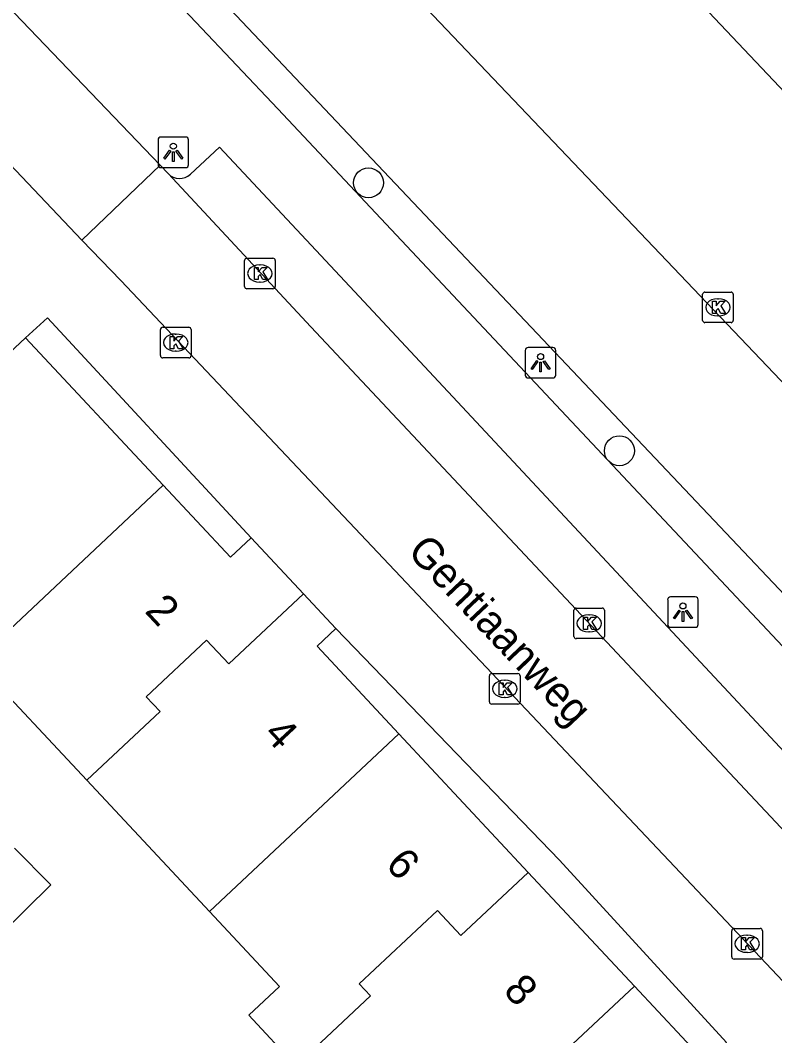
# Model space of a CAD drawing. Extents: x 162347 to 162868, y 381221 to 381813.
# Drawn here: x 162662.36 to 162687, y 381502.65 to 381535.82 of the extents above; entities that cross this region are included whole.
import ezdxf

# ---------------------------------------------------------------- set-up
doc = ezdxf.new("R2010")
doc.units = 0
for name, color, linetype in [('IMGEO_Boom', 7, 'Continuous'), ('IMGEO_Kolk', 7, 'Continuous'), ('IMGEO_Lichtpunt', 7, 'Continuous'), ('IMGEO_Openbare_ruimte_label', 7, 'Continuous'), ('IMGEO_Pand', 7, 'Continuous'), ('IMGEO_Pand_nummerreeks', 7, 'Continuous'), ('IMGEO_Parkeervlak_open', 7, 'Continuous'), ('IMGEO_Rijbaan_lokaal_gesloten', 7, 'Continuous'), ('IMGEO_Rijbaan_lokaal_open', 7, 'Continuous'), ('IMGEO_Voetpad_open', 7, 'Continuous')]:
    doc.layers.add(name, color=color, linetype=linetype)

msp = doc.modelspace()

# ---------------------------------------------------------------- linework, layer by layer
at = {"layer": 'IMGEO_Boom'}
for centre in [(162673.732, 381530.512), (162681.927, 381521.761)]:
    msp.add_circle(centre, 0.489, dxfattribs=at)
at = {"layer": 'IMGEO_Kolk'}
for p, q in [((162669.686, 381527.124), (162669.686, 381527.976)), ((162669.761, 381528.05), (162670.613, 381528.05)), ((162670.174, 381527.83), (162670.199, 381527.83)), ((162670.687, 381527.976), (162670.687, 381527.124)), ((162670.197, 381527.27), (162670.172, 381527.27)), ((162670.613, 381527.05), (162669.761, 381527.05)), ((162684.646, 381526.018), (162684.646, 381526.87)), ((162684.721, 381526.944), (162685.573, 381526.944)), ((162685.647, 381526.87), (162685.647, 381526.018)), ((162685.134, 381526.724), (162685.159, 381526.724)), ((162685.573, 381525.944), (162684.721, 381525.944)), ((162685.157, 381526.164), (162685.132, 381526.164)), ((162666.936, 381524.867), (162666.936, 381525.719)), ((162667.011, 381525.793), (162667.863, 381525.793)), ((162667.424, 381525.573), (162667.449, 381525.573)), ((162667.937, 381525.719), (162667.937, 381524.867)), ((162667.447, 381525.013), (162667.422, 381525.013)), ((162667.863, 381524.793), (162667.011, 381524.793)), ((162680.513, 381516.622), (162681.365, 381516.622)), ((162680.438, 381515.696), (162680.438, 381516.548)), ((162680.926, 381516.402), (162680.951, 381516.402)), ((162681.439, 381516.548), (162681.439, 381515.696)), ((162681.365, 381515.622), (162680.513, 381515.622)), ((162680.949, 381515.842), (162680.924, 381515.842)), ((162677.683, 381513.557), (162677.683, 381514.409)), ((162677.758, 381514.483), (162678.61, 381514.483)), ((162678.171, 381514.263), (162678.196, 381514.263)), ((162678.684, 381514.409), (162678.684, 381513.557)), ((162678.194, 381513.703), (162678.169, 381513.703)), ((162678.61, 381513.483), (162677.758, 381513.483)), ((162685.597, 381505.23), (162685.597, 381506.082)), ((162685.672, 381506.156), (162686.524, 381506.156)), ((162686.598, 381506.082), (162686.598, 381505.23)), ((162686.085, 381505.936), (162686.11, 381505.936)), ((162686.108, 381505.376), (162686.083, 381505.376)), ((162686.524, 381505.156), (162685.672, 381505.156))]:
    msp.add_line(p, q, dxfattribs=at)
for points in [[(162669.686, 381527.124), (162669.686, 381527.976)], [(162669.761, 381528.05), (162670.613, 381528.05)], [(162670.687, 381527.976), (162670.687, 381527.124)], [(162670.007, 381527.75), (162670.13, 381527.75), (162670.13, 381527.599), (162670.26, 381527.75), (162670.424, 381527.75), (162670.278, 381527.599), (162670.431, 381527.35), (162670.279, 381527.35), (162670.194, 381527.514), (162670.13, 381527.447), (162670.13, 381527.35), (162670.007, 381527.35), (162670.007, 381527.75)], [(162670.613, 381527.05), (162669.761, 381527.05)], [(162684.646, 381526.018), (162684.646, 381526.87)], [(162684.721, 381526.944), (162685.573, 381526.944)], [(162685.647, 381526.87), (162685.647, 381526.018)], [(162684.967, 381526.644), (162685.09, 381526.644), (162685.09, 381526.493), (162685.22, 381526.644), (162685.384, 381526.644), (162685.238, 381526.493), (162685.391, 381526.244), (162685.239, 381526.244), (162685.154, 381526.408), (162685.09, 381526.341), (162685.09, 381526.244), (162684.967, 381526.244), (162684.967, 381526.644)], [(162685.573, 381525.944), (162684.721, 381525.944)], [(162666.936, 381524.867), (162666.936, 381525.719)], [(162667.011, 381525.793), (162667.863, 381525.793)], [(162667.937, 381525.719), (162667.937, 381524.867)], [(162667.257, 381525.493), (162667.38, 381525.493), (162667.38, 381525.342), (162667.51, 381525.493), (162667.674, 381525.493), (162667.528, 381525.342), (162667.681, 381525.093), (162667.529, 381525.093), (162667.444, 381525.257), (162667.38, 381525.19), (162667.38, 381525.093), (162667.257, 381525.093), (162667.257, 381525.493)], [(162667.863, 381524.793), (162667.011, 381524.793)], [(162680.513, 381516.622), (162681.365, 381516.622)], [(162680.438, 381515.696), (162680.438, 381516.548)], [(162680.759, 381516.322), (162680.882, 381516.322), (162680.882, 381516.171), (162681.012, 381516.322), (162681.176, 381516.322), (162681.03, 381516.171), (162681.183, 381515.922), (162681.031, 381515.922), (162680.946, 381516.086), (162680.882, 381516.019), (162680.882, 381515.922), (162680.759, 381515.922), (162680.759, 381516.322)], [(162681.439, 381516.548), (162681.439, 381515.696)], [(162681.365, 381515.622), (162680.513, 381515.622)], [(162677.683, 381513.557), (162677.683, 381514.409)], [(162677.758, 381514.483), (162678.61, 381514.483)], [(162678.684, 381514.409), (162678.684, 381513.557)], [(162678.004, 381514.183), (162678.127, 381514.183), (162678.127, 381514.032), (162678.257, 381514.183), (162678.421, 381514.183), (162678.275, 381514.032), (162678.428, 381513.783), (162678.276, 381513.783), (162678.191, 381513.947), (162678.127, 381513.88), (162678.127, 381513.783), (162678.004, 381513.783), (162678.004, 381514.183)], [(162678.61, 381513.483), (162677.758, 381513.483)], [(162685.597, 381505.23), (162685.597, 381506.082)], [(162685.672, 381506.156), (162686.524, 381506.156)], [(162686.598, 381506.082), (162686.598, 381505.23)], [(162685.918, 381505.856), (162686.041, 381505.856), (162686.041, 381505.705), (162686.171, 381505.856), (162686.335, 381505.856), (162686.189, 381505.705), (162686.342, 381505.456), (162686.19, 381505.456), (162686.105, 381505.62), (162686.041, 381505.553), (162686.041, 381505.456), (162685.918, 381505.456), (162685.918, 381505.856)], [(162686.524, 381505.156), (162685.672, 381505.156)]]:
    msp.add_lwpolyline(points, dxfattribs=at)
for centre, start, end in [((162669.763, 381527.974), 91.552, 178.448), ((162669.763, 381527.974), 91.552, 178.448), ((162670.611, 381527.974), 1.552, 88.448), ((162670.611, 381527.974), 1.552, 88.448), ((162669.763, 381527.126), 181.552, 268.448), ((162669.763, 381527.126), 181.552, 268.448), ((162670.611, 381527.126), 271.552, 358.448), ((162670.611, 381527.126), 271.552, 358.448), ((162684.723, 381526.868), 91.552, 178.448), ((162684.723, 381526.868), 91.552, 178.448), ((162685.571, 381526.868), 1.552, 88.448), ((162685.571, 381526.868), 1.552, 88.448), ((162684.723, 381526.02), 181.552, 268.448), ((162684.723, 381526.02), 181.552, 268.448), ((162685.571, 381526.02), 271.552, 358.448), ((162685.571, 381526.02), 271.552, 358.448), ((162667.013, 381525.717), 91.552, 178.448), ((162667.013, 381525.717), 91.552, 178.448), ((162667.861, 381525.717), 1.552, 88.448), ((162667.861, 381525.717), 1.552, 88.448), ((162667.013, 381524.869), 181.552, 268.448), ((162667.013, 381524.869), 181.552, 268.448), ((162667.861, 381524.869), 271.552, 358.448), ((162667.861, 381524.869), 271.552, 358.448), ((162680.515, 381516.546), 91.552, 178.448), ((162680.515, 381516.546), 91.552, 178.448), ((162681.363, 381516.546), 1.552, 88.448), ((162681.363, 381516.546), 1.552, 88.448), ((162680.515, 381515.698), 181.552, 268.448), ((162680.515, 381515.698), 181.552, 268.448), ((162681.363, 381515.698), 271.552, 358.448), ((162681.363, 381515.698), 271.552, 358.448), ((162677.76, 381514.407), 91.552, 178.448), ((162677.76, 381514.407), 91.552, 178.448), ((162678.608, 381514.407), 1.552, 88.448), ((162678.608, 381514.407), 1.552, 88.448), ((162677.76, 381513.559), 181.552, 268.448), ((162677.76, 381513.559), 181.552, 268.448), ((162678.608, 381513.559), 271.552, 358.448), ((162678.608, 381513.559), 271.552, 358.448), ((162685.674, 381506.08), 91.552, 178.448), ((162685.674, 381506.08), 91.552, 178.448), ((162686.522, 381506.08), 1.552, 88.448), ((162686.522, 381506.08), 1.552, 88.448), ((162685.674, 381505.232), 181.552, 268.448), ((162685.674, 381505.232), 181.552, 268.448), ((162686.522, 381505.232), 271.552, 358.448), ((162686.522, 381505.232), 271.552, 358.448)]:
    msp.add_arc(centre, 0.0765, start, end, dxfattribs=at)
for centre, major_axis, ratio, start_param, end_param in [((162670.173, 381527.55), (-0.387, 0.002), 0.722429, 4.712389, 7.853982), ((162670.198, 381527.55), (-0.39, 0.002), 0.717154, 1.570796, 4.712389), ((162685.133, 381526.444), (-0.387, 0.002), 0.722429, 4.712389, 7.853982), ((162685.158, 381526.444), (-0.39, 0.002), 0.717154, 1.570796, 4.712389), ((162667.423, 381525.293), (-0.387, 0.002), 0.722429, 4.712389, 7.853982), ((162667.448, 381525.293), (-0.39, 0.002), 0.717154, 1.570796, 4.712389), ((162680.925, 381516.122), (-0.387, 0.002), 0.722429, 4.712389, 7.853982), ((162680.95, 381516.122), (-0.39, 0.002), 0.717154, 1.570796, 4.712389), ((162678.17, 381513.983), (-0.387, 0.002), 0.722429, 4.712389, 7.853982), ((162678.195, 381513.983), (-0.39, 0.002), 0.717154, 1.570796, 4.712389), ((162686.084, 381505.656), (-0.387, 0.002), 0.722429, 4.712389, 7.853982), ((162686.109, 381505.656), (-0.39, 0.002), 0.717154, 1.570796, 4.712389)]:
    msp.add_ellipse(centre, major_axis=major_axis, ratio=ratio, start_param=start_param, end_param=end_param, dxfattribs=at)
at = {"layer": 'IMGEO_Lichtpunt'}
for p, q in [((162666.859, 381531.911), (162666.859, 381531.104)), ((162666.859, 381531.911), (162666.859, 381531.104)), ((162667.761, 381532.006), (162666.953, 381532.006)), ((162667.761, 381532.006), (162666.953, 381532.006)), ((162667.855, 381531.104), (162667.855, 381531.911)), ((162667.855, 381531.104), (162667.855, 381531.911)), ((162666.953, 381531.01), (162667.761, 381531.01)), ((162666.953, 381531.01), (162667.761, 381531.01)), ((162678.854, 381525.039), (162678.854, 381524.232)), ((162678.854, 381525.039), (162678.854, 381524.232)), ((162679.756, 381525.134), (162678.948, 381525.134)), ((162679.756, 381525.134), (162678.948, 381525.134)), ((162679.85, 381524.232), (162679.85, 381525.039)), ((162679.85, 381524.232), (162679.85, 381525.039)), ((162678.948, 381524.138), (162679.756, 381524.138)), ((162678.948, 381524.138), (162679.756, 381524.138)), ((162683.504, 381516.894), (162683.504, 381516.087)), ((162683.504, 381516.894), (162683.504, 381516.087)), ((162684.406, 381516.989), (162683.598, 381516.989)), ((162684.406, 381516.989), (162683.598, 381516.989)), ((162684.5, 381516.087), (162684.5, 381516.894)), ((162684.5, 381516.087), (162684.5, 381516.894)), ((162683.598, 381515.993), (162684.406, 381515.993)), ((162683.598, 381515.993), (162684.406, 381515.993))]:
    msp.add_line(p, q, dxfattribs=at)
for points in [[(162667.233, 381531.575), (162667.272, 381531.547), (162667.084, 381531.285), (162667.046, 381531.312), (162667.233, 381531.575)], [(162667.335, 381531.527), (162667.382, 381531.527), (162667.382, 381531.205), (162667.335, 381531.205), (162667.335, 381531.527)], [(162667.445, 381531.547), (162667.483, 381531.574), (162667.67, 381531.312), (162667.631, 381531.284), (162667.445, 381531.547)], [(162679.228, 381524.703), (162679.267, 381524.675), (162679.079, 381524.413), (162679.041, 381524.44), (162679.228, 381524.703)], [(162679.33, 381524.655), (162679.377, 381524.655), (162679.377, 381524.333), (162679.33, 381524.333), (162679.33, 381524.655)], [(162679.44, 381524.675), (162679.478, 381524.702), (162679.665, 381524.44), (162679.626, 381524.412), (162679.44, 381524.675)], [(162683.878, 381516.558), (162683.917, 381516.53), (162683.729, 381516.268), (162683.691, 381516.295), (162683.878, 381516.558)], [(162684.09, 381516.53), (162684.128, 381516.557), (162684.315, 381516.295), (162684.276, 381516.267), (162684.09, 381516.53)], [(162683.98, 381516.51), (162684.027, 381516.51), (162684.027, 381516.188), (162683.98, 381516.188), (162683.98, 381516.51)]]:
    msp.add_lwpolyline(points, dxfattribs=at)
for centre in [(162667.358, 381531.709), (162679.353, 381524.837), (162684.003, 381516.692)]:
    msp.add_circle(centre, 0.0994, dxfattribs=at)
for centre, start, end in [((162666.953, 381531.911), 90, 180), ((162666.953, 381531.911), 90, 180), ((162667.761, 381531.911), 0, 90), ((162667.761, 381531.911), 0, 90), ((162666.953, 381531.104), 180, 270), ((162666.953, 381531.104), 180, 270), ((162667.761, 381531.104), 270, 0), ((162667.761, 381531.104), 270, 360), ((162678.948, 381525.039), 90, 180), ((162678.948, 381525.039), 90, 180), ((162679.756, 381525.039), 0, 90), ((162679.756, 381525.039), 0, 90), ((162678.948, 381524.232), 180, 270), ((162678.948, 381524.232), 180, 270), ((162679.756, 381524.232), 270, 0), ((162679.756, 381524.232), 270, 360), ((162683.598, 381516.894), 90, 180), ((162683.598, 381516.894), 90, 180), ((162684.406, 381516.894), 0, 90), ((162684.406, 381516.894), 0, 90), ((162683.598, 381516.087), 180, 270), ((162683.598, 381516.087), 180, 270), ((162684.406, 381516.087), 270, 0), ((162684.406, 381516.087), 270, 360)]:
    msp.add_arc(centre, 0.0946, start, end, dxfattribs=at)
at = {"layer": 'IMGEO_Pand'}
for points in [[(162659.611, 381523.241), (162660.022, 381523.625), (162660.281, 381523.348), (162662.529, 381525.448)], [(162662.529, 381525.448), (162667.029, 381520.631)], [(162667.029, 381520.631), (162660.9, 381514.88)], [(162669.901, 381518.916), (162669.223, 381518.282), (162667.029, 381520.631)], [(162669.901, 381518.916), (162671.61, 381517.086)], [(162664.53, 381510.995), (162666.926, 381513.243), (162666.476, 381513.723), (162668.442, 381515.568), (162669.168, 381514.795), (162671.61, 381517.086)], [(162671.61, 381517.086), (162672.671, 381515.951)], [(162674.722, 381512.513), (162672.051, 381515.372), (162672.671, 381515.951)], [(162664.53, 381510.995), (162660.9, 381514.88)], [(162674.722, 381512.513), (162668.535, 381506.708)], [(162678.951, 381507.986), (162674.722, 381512.513)], [(162668.535, 381506.708), (162664.53, 381510.995)], [(162662.172, 381508.781), (162663.354, 381507.58), (162660.048, 381504.326)], [(162678.951, 381507.986), (162676.746, 381505.926), (162675.984, 381506.738), (162673.426, 381504.348), (162673.798, 381503.951), (162672.363, 381502.61), (162671.361, 381501.674)], [(162682.417, 381504.276), (162678.951, 381507.986)], [(162668.535, 381506.708), (162670.825, 381504.257), (162669.823, 381503.321), (162671.361, 381501.674)], [(162676.23, 381498.471), (162677.859, 381500), (162682.417, 381504.276)], [(162685.428, 381502.434), (162684.74, 381501.79), (162682.417, 381504.276)]]:
    msp.add_lwpolyline(points, dxfattribs=at)
at = {"layer": 'IMGEO_Parkeervlak_open'}
msp.add_lwpolyline([(162723.562, 381478.758), (162664.205, 381541.489)], dxfattribs=at)
at = {"layer": 'IMGEO_Rijbaan_lokaal_gesloten'}
for points in [[(162666.924, 381531.087), (162664.374, 381528.635)], [(162666.924, 381531.087), (162667.188, 381530.811)], [(162690.38, 381506.067), (162680.177, 381516.931), (162671.851, 381525.81), (162667.188, 381530.811)], [(162664.374, 381528.635), (162665.642, 381527.325), (162687.832, 381503.834)]]:
    msp.add_lwpolyline(points, dxfattribs=at)
at = {"layer": 'IMGEO_Rijbaan_lokaal_open'}
for points in [[(162679.697, 381547.801), (162676.587, 381544.828), (162707.512, 381512.13)], [(162667.559, 381544.683), (162710.082, 381500.025), (162727.115, 381482.137)], [(162659.393, 381538.951), (162666.924, 381531.087)], [(162659.068, 381534.221), (162664.374, 381528.635)]]:
    msp.add_lwpolyline(points, dxfattribs=at)
at = {"layer": 'IMGEO_Voetpad_open'}
for points in [[(162727.352, 381472.54), (162718.237, 381482.347), (162714.352, 381486.527), (162670.77, 381532.927), (162665.411, 381538.603), (162658.834, 381545.613)], [(162667.917, 381530.791), (162668.865, 381531.679), (162673.277, 381526.965), (162691.449, 381507.498), (162690.603, 381506.642)], [(162662.529, 381525.448), (162663.252, 381526.102), (162669.901, 381518.916)], [(162672.671, 381515.951), (162679.971, 381508.386), (162685.428, 381502.434)]]:
    msp.add_lwpolyline(points, dxfattribs=at)
msp.add_arc((162667.563, 381531.177), 0.524, 224.2812, 312.5758, dxfattribs=at)

# ---------------------------------------------------------------- texts
at = {"layer": 'IMGEO_Openbare_ruimte_label'}
msp.add_text('Gentiaanweg', height=1, rotation=313.419, dxfattribs=at).set_placement((162674.967, 381518.434))
at = {"layer": 'IMGEO_Pand_nummerreeks'}
for s, rotation, p in [('2', 313.0496, (162666.395, 381516.504)), ('4', 313.0305, (162670.271, 381512.472)), ('6', 313.0748, (162674.251, 381508.21)), ('8', 313.0518, (162678.102, 381504.09))]:
    msp.add_text(s, height=1, rotation=rotation, dxfattribs=at).set_placement(p)

doc.saveas('drawing.dxf')
